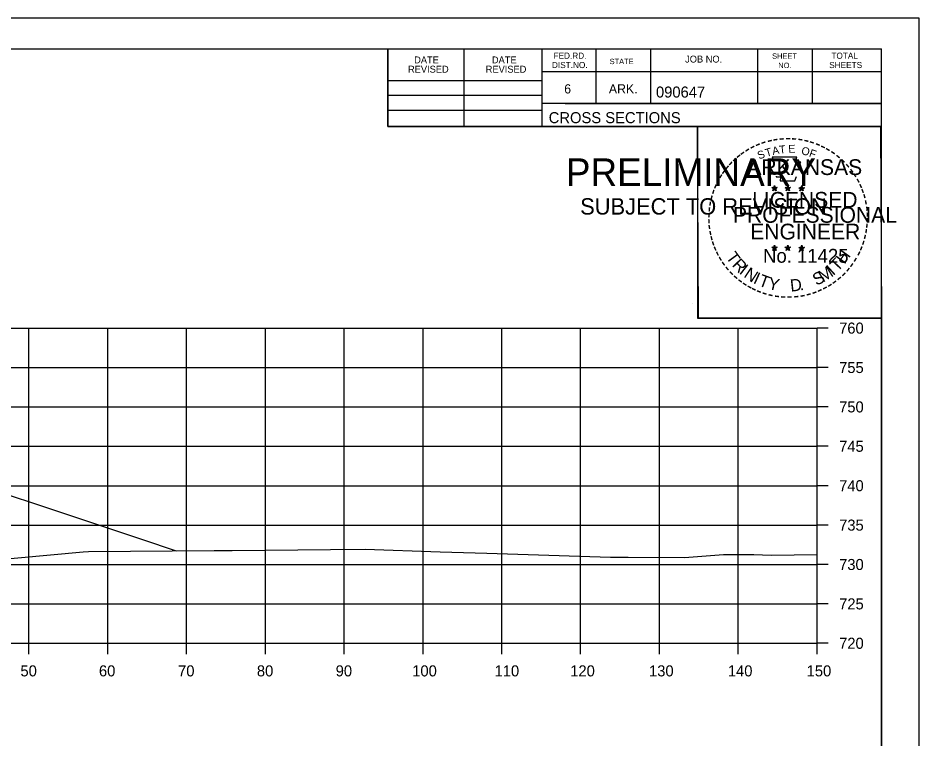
# Model space of a CAD drawing. Extents: x 1202951 to 1376887, y 378065 to 728038.
# Drawn here: x 1370165.3 to 1370279.6, y 380806.7 to 380898.2 of the extents above; entities that cross this region are included whole.
import ezdxf

# ---------------------------------------------------------------- set-up
doc = ezdxf.new("R2010")
doc.units = 0
for name, color, linetype in [('R_Axis', 7, 'Continuous'), ('R_Axis Annot', 7, 'Continuous'), ('R_Exist Surface', 7, 'Continuous'), ('R_Grid', 7, 'Continuous'), ('R_No Plot', 7, 'Continuous')]:
    doc.layers.add(name, color=color, linetype=linetype)

msp = doc.modelspace()

# ---------------------------------------------------------------- linework, layer by layer
at = {"layer": 'R_Axis'}
for p, q in [((1370266.7, 380818.86), (1370266.7, 380858.86)), ((1370268.1, 380858.86), (1370266.7, 380858.86)), ((1370268.1, 380853.86), (1370266.7, 380853.86)), ((1370268.1, 380848.86), (1370266.7, 380848.86)), ((1370268.1, 380843.86), (1370266.7, 380843.86)), ((1370268.1, 380838.86), (1370266.7, 380838.86)), ((1370268.1, 380833.86), (1370266.7, 380833.86)), ((1370268.1, 380828.86), (1370266.7, 380828.86)), ((1370268.1, 380823.86), (1370266.7, 380823.86)), ((1369966.7, 380818.86), (1370266.7, 380818.86)), ((1370166.7, 380817.46), (1370166.7, 380818.86)), ((1370176.7, 380817.46), (1370176.7, 380818.86)), ((1370186.7, 380817.46), (1370186.7, 380818.86)), ((1370196.7, 380817.46), (1370196.7, 380818.86)), ((1370206.7, 380817.46), (1370206.7, 380818.86)), ((1370216.7, 380817.46), (1370216.7, 380818.86)), ((1370226.7, 380817.46), (1370226.7, 380818.86)), ((1370236.7, 380817.46), (1370236.7, 380818.86)), ((1370246.7, 380817.46), (1370246.7, 380818.86)), ((1370256.7, 380817.46), (1370256.7, 380818.86)), ((1370266.7, 380817.46), (1370266.7, 380818.86)), ((1370268.1, 380818.86), (1370266.7, 380818.86))]:
    msp.add_line(p, q, dxfattribs=at)
at = {"layer": 'R_Exist Surface'}
for points in [[(1370053.52, 380832.43), (1370082.7, 380842.15), (1370090.98, 380843.53), (1370096.7, 380844.49), (1370104.7, 380844.81), (1370116.7, 380845.05), (1370128.7, 380844.81), (1370136.7, 380844.49), (1370142.43, 380843.53), (1370150.7, 380842.15), (1370180.96, 380832.07), (1370185.38, 380830.59)], [(1370161.1, 380829.32), (1370173.57, 380830.47), (1370174.27, 380830.49), (1370190.21, 380830.64), (1370192.47, 380830.65), (1370204.96, 380830.77), (1370209.37, 380830.79), (1370218.87, 380830.47), (1370224.82, 380830.3), (1370228.74, 380830.18), (1370240.48, 380829.77), (1370242.75, 380829.78), (1370249.88, 380829.73), (1370254.81, 380830.12), (1370258.68, 380830.13), (1370260.87, 380830.03), (1370266.7, 380830.11)]]:
    msp.add_lwpolyline(points, dxfattribs=at)
at = {"layer": 'R_Grid'}
for p, q in [((1369966.7, 380858.86), (1370266.7, 380858.86)), ((1370166.7, 380818.86), (1370166.7, 380858.86)), ((1370176.7, 380818.86), (1370176.7, 380858.86)), ((1370186.7, 380818.86), (1370186.7, 380858.86)), ((1370196.7, 380818.86), (1370196.7, 380858.86)), ((1370206.7, 380818.86), (1370206.7, 380858.86)), ((1370216.7, 380818.86), (1370216.7, 380858.86)), ((1370226.7, 380818.86), (1370226.7, 380858.86)), ((1370236.7, 380818.86), (1370236.7, 380858.86)), ((1370246.7, 380818.86), (1370246.7, 380858.86)), ((1370256.7, 380818.86), (1370256.7, 380858.86)), ((1370266.7, 380818.86), (1370266.7, 380858.86)), ((1369966.7, 380853.86), (1370266.7, 380853.86)), ((1369966.7, 380848.86), (1370266.7, 380848.86)), ((1369966.7, 380843.86), (1370266.7, 380843.86)), ((1369966.7, 380838.86), (1370266.7, 380838.86)), ((1369966.7, 380833.86), (1370266.7, 380833.86)), ((1369966.7, 380828.86), (1370266.7, 380828.86)), ((1369966.7, 380823.86), (1370266.7, 380823.86)), ((1369966.7, 380818.86), (1370266.7, 380818.86))]:
    msp.add_line(p, q, dxfattribs=at)
at = {"layer": 'R_No Plot'}
for p, q in [((1369946.3, 380898.22), (1370279.63, 380898.22)), ((1369958.7, 380894.32), (1370274.88, 380894.32)), ((1370212.24, 380884.44), (1370212.24, 380894.32)), ((1370221.92, 380884.44), (1370221.92, 380894.32)), ((1370231.78, 380894.32), (1370231.78, 380884.44)), ((1370238.62, 380894.32), (1370238.62, 380887.38)), ((1370245.56, 380894.32), (1370245.56, 380887.38)), ((1370259.14, 380894.32), (1370259.14, 380887.38)), ((1370266.08, 380894.32), (1370266.08, 380887.38)), ((1370274.88, 380688.86), (1370274.88, 380894.32)), ((1370274.88, 380891.38), (1370231.78, 380891.38)), ((1370274.88, 380891.4), (1370274.88, 380891.4)), ((1370212.24, 380890.3), (1370231.78, 380890.3)), ((1370212.24, 380888.44), (1370231.78, 380888.44)), ((1370274.88, 380887.38), (1370231.78, 380887.38)), ((1370234.74, 380887.38), (1370274.88, 380887.38)), ((1370212.24, 380886.5), (1370231.78, 380886.5)), ((1370274.88, 380884.44), (1370212.24, 380884.44)), ((1370261.32, 380876.95), (1370261.28, 380876.7)), ((1370261.32, 380876.58), (1370261.32, 380876.95)), ((1370261.32, 380876.95), (1370261.37, 380876.7)), ((1370262.99, 380876.95), (1370262.95, 380876.7)), ((1370262.99, 380876.58), (1370262.99, 380876.95)), ((1370262.99, 380876.95), (1370263.04, 380876.7)), ((1370264.75, 380876.94), (1370264.71, 380876.69)), ((1370264.75, 380876.57), (1370264.75, 380876.94)), ((1370264.75, 380876.94), (1370264.8, 380876.69)), ((1370260.97, 380876.7), (1370261.32, 380876.58)), ((1370260.97, 380876.7), (1370261.22, 380876.65)), ((1370260.97, 380876.7), (1370261.2, 380876.57)), ((1370261.1, 380876.29), (1370261.32, 380876.58)), ((1370261.1, 380876.29), (1370261.23, 380876.53)), ((1370261.1, 380876.29), (1370261.31, 380876.5)), ((1370261.53, 380876.29), (1370261.31, 380876.5)), ((1370261.66, 380876.7), (1370261.32, 380876.58)), ((1370261.53, 380876.29), (1370261.32, 380876.58)), ((1370261.66, 380876.7), (1370261.38, 380876.65)), ((1370261.53, 380876.29), (1370261.39, 380876.58)), ((1370261.66, 380876.7), (1370261.46, 380876.59)), ((1370262.64, 380876.7), (1370262.99, 380876.58)), ((1370262.64, 380876.7), (1370262.89, 380876.65)), ((1370262.64, 380876.7), (1370262.87, 380876.57)), ((1370262.77, 380876.29), (1370262.99, 380876.58)), ((1370262.77, 380876.29), (1370262.9, 380876.53)), ((1370262.77, 380876.29), (1370262.98, 380876.5)), ((1370263.2, 380876.29), (1370262.98, 380876.5)), ((1370263.33, 380876.7), (1370262.99, 380876.58)), ((1370263.2, 380876.29), (1370262.99, 380876.58)), ((1370263.33, 380876.7), (1370263.05, 380876.65)), ((1370263.2, 380876.29), (1370263.06, 380876.58)), ((1370263.33, 380876.7), (1370263.13, 380876.59)), ((1370264.4, 380876.68), (1370264.75, 380876.57)), ((1370264.4, 380876.68), (1370264.65, 380876.64)), ((1370264.4, 380876.68), (1370264.64, 380876.56)), ((1370264.53, 380876.28), (1370264.75, 380876.57)), ((1370264.53, 380876.28), (1370264.66, 380876.52)), ((1370264.53, 380876.28), (1370264.75, 380876.49)), ((1370265.1, 380876.68), (1370264.75, 380876.57)), ((1370264.96, 380876.28), (1370264.75, 380876.57)), ((1370264.96, 380876.28), (1370264.75, 380876.49)), ((1370265.1, 380876.68), (1370264.81, 380876.63)), ((1370264.96, 380876.28), (1370264.83, 380876.57)), ((1370265.1, 380876.68), (1370264.89, 380876.58)), ((1370260.96, 380869.12), (1370261.31, 380869.01)), ((1370260.96, 380869.12), (1370261.22, 380869.08)), ((1370260.96, 380869.12), (1370261.2, 380869)), ((1370261.1, 380868.71), (1370261.31, 380869.01)), ((1370261.1, 380868.71), (1370261.22, 380868.96)), ((1370261.1, 380868.71), (1370261.31, 380868.93)), ((1370261.31, 380869.38), (1370261.27, 380869.12)), ((1370261.31, 380869.01), (1370261.31, 380869.38)), ((1370261.31, 380869.38), (1370261.36, 380869.13)), ((1370261.66, 380869.12), (1370261.31, 380869.01)), ((1370261.53, 380868.71), (1370261.31, 380869.01)), ((1370261.53, 380868.71), (1370261.31, 380868.93)), ((1370261.66, 380869.12), (1370261.37, 380869.07)), ((1370261.53, 380868.71), (1370261.39, 380869.01)), ((1370261.66, 380869.12), (1370261.46, 380869.02)), ((1370262.63, 380869.12), (1370262.98, 380869.01)), ((1370262.63, 380869.12), (1370262.89, 380869.08)), ((1370262.63, 380869.12), (1370262.87, 380869)), ((1370262.77, 380868.71), (1370262.98, 380869.01)), ((1370262.77, 380868.71), (1370262.89, 380868.96)), ((1370262.77, 380868.71), (1370262.98, 380868.93)), ((1370262.98, 380869.38), (1370262.94, 380869.12)), ((1370262.98, 380869.01), (1370262.98, 380869.38)), ((1370262.98, 380869.38), (1370263.03, 380869.13)), ((1370263.33, 380869.12), (1370262.98, 380869.01)), ((1370263.19, 380868.71), (1370262.98, 380869.01)), ((1370263.19, 380868.71), (1370262.98, 380868.93)), ((1370263.33, 380869.12), (1370263.04, 380869.07)), ((1370263.19, 380868.71), (1370263.06, 380869.01)), ((1370263.33, 380869.12), (1370263.12, 380869.02)), ((1370264.4, 380869.11), (1370264.75, 380869)), ((1370264.4, 380869.11), (1370264.65, 380869.07)), ((1370264.4, 380869.11), (1370264.64, 380868.99)), ((1370264.53, 380868.7), (1370264.75, 380869)), ((1370264.53, 380868.7), (1370264.66, 380868.95)), ((1370264.53, 380868.7), (1370264.75, 380868.92)), ((1370264.75, 380869.37), (1370264.71, 380869.11)), ((1370264.75, 380869), (1370264.75, 380869.37)), ((1370264.75, 380869.37), (1370264.8, 380869.12)), ((1370265.1, 380869.11), (1370264.75, 380869)), ((1370264.96, 380868.7), (1370264.75, 380869)), ((1370264.96, 380868.7), (1370264.75, 380868.92)), ((1370265.1, 380869.11), (1370264.81, 380869.06)), ((1370264.96, 380868.7), (1370264.82, 380869)), ((1370265.1, 380869.11), (1370264.89, 380869.01)), ((1370250.92, 380861.99), (1370250.92, 380861.99))]:
    msp.add_line(p, q, dxfattribs=at)
for points in [[(1369946.29, 380898.22), (1370279.63, 380898.22), (1370279.63, 380684.88), (1369946.29, 380684.88)], [(1370192.62, 380894.32), (1370212.24, 380894.32), (1370212.24, 380884.44), (1370228.35, 380884.44), (1370251.55, 380884.44), (1370251.55, 380860.11), (1370274.88, 380860.11), (1370274.88, 380688.86), (1369958.7, 380688.86), (1369958.7, 380894.32)], [(1370251.55, 380884.44), (1370274.76, 380884.44), (1370274.88, 380860.11), (1370251.67, 380860.11)]]:
    msp.add_lwpolyline(points, close=True, dxfattribs=at)
for points in [[(1370261.01, 380880.57), (1370261.28, 380879.75)], [(1370264.52, 380879.65), (1370264.66, 380879.94), (1370263.98, 380879.91), (1370264.12, 380880.57), (1370261.01, 380880.57)], [(1370261.5, 380878.15), (1370261.5, 380878.06), (1370262.06, 380878.04), (1370262.01, 380877.57), (1370263.88, 380877.57), (1370264.08, 380878.11)], [(1370261.32, 380876.95), (1370261.53, 380876.29), (1370260.97, 380876.7), (1370261.66, 380876.7), (1370261.1, 380876.29), (1370261.32, 380876.95)], [(1370262.99, 380876.95), (1370263.2, 380876.29), (1370262.64, 380876.7), (1370263.33, 380876.7), (1370262.77, 380876.29), (1370262.99, 380876.95)], [(1370264.75, 380876.94), (1370264.96, 380876.28), (1370264.4, 380876.68), (1370265.1, 380876.68), (1370264.53, 380876.28), (1370264.75, 380876.94)], [(1370261.31, 380869.38), (1370261.53, 380868.71), (1370260.96, 380869.12), (1370261.66, 380869.12), (1370261.1, 380868.71), (1370261.31, 380869.38)], [(1370262.98, 380869.38), (1370263.19, 380868.71), (1370262.63, 380869.12), (1370263.33, 380869.12), (1370262.77, 380868.71), (1370262.98, 380869.38)], [(1370264.75, 380869.37), (1370264.96, 380868.7), (1370264.4, 380869.11), (1370265.1, 380869.11), (1370264.53, 380868.7), (1370264.75, 380869.37)]]:
    msp.add_lwpolyline(points, dxfattribs=at)
for centre, radius in [((1370261.32, 380876.58), 0.172), ((1370261.32, 380876.58), 0.145), ((1370261.32, 380876.58), 0.116), ((1370261.32, 380876.58), 0.0991), ((1370261.32, 380876.58), 0.0747), ((1370261.32, 380876.58), 0.0495), ((1370261.32, 380876.58), 0.0296), ((1370262.99, 380876.58), 0.172), ((1370262.99, 380876.58), 0.145), ((1370262.99, 380876.58), 0.116), ((1370262.99, 380876.58), 0.0991), ((1370262.99, 380876.58), 0.0747), ((1370262.99, 380876.58), 0.0495), ((1370262.99, 380876.58), 0.0296), ((1370264.75, 380876.57), 0.172), ((1370264.75, 380876.57), 0.145), ((1370264.75, 380876.57), 0.116), ((1370264.75, 380876.57), 0.0991), ((1370264.75, 380876.57), 0.0747), ((1370264.75, 380876.57), 0.0495), ((1370264.75, 380876.57), 0.0296), ((1370261.31, 380869.01), 0.172), ((1370261.31, 380869.01), 0.145), ((1370261.31, 380869.01), 0.116), ((1370261.31, 380869.01), 0.0991), ((1370261.31, 380869.01), 0.0747), ((1370261.31, 380869.01), 0.0495), ((1370261.31, 380869.01), 0.0296), ((1370262.98, 380869.01), 0.172), ((1370262.98, 380869.01), 0.145), ((1370262.98, 380869.01), 0.116), ((1370262.98, 380869.01), 0.0991), ((1370262.98, 380869.01), 0.0747), ((1370262.98, 380869.01), 0.0495), ((1370262.98, 380869.01), 0.0296), ((1370264.75, 380869), 0.172), ((1370264.75, 380869), 0.145), ((1370264.75, 380869), 0.116), ((1370264.75, 380869), 0.0991), ((1370264.75, 380869), 0.0747), ((1370264.75, 380869), 0.0495), ((1370264.75, 380869), 0.0296)]:
    msp.add_circle(centre, radius, dxfattribs=at)

# ---------------------------------------------------------------- texts
at = {"layer": 'R_Axis Annot'}
for s, p in [('760', (1370269.5, 380858.16)), ('755', (1370269.5, 380853.16)), ('750', (1370269.5, 380848.16)), ('745', (1370269.5, 380843.16)), ('740', (1370269.5, 380838.16)), ('735', (1370269.5, 380833.16)), ('730', (1370269.5, 380828.16)), ('725', (1370269.5, 380823.16)), ('720', (1370269.5, 380818.16)), ('50', (1370165.62, 380814.66)), ('60', (1370175.58, 380814.66)), ('70', (1370185.62, 380814.66)), ('80', (1370195.62, 380814.66)), ('90', (1370205.62, 380814.66)), ('100', (1370215.33, 380814.66)), ('110', (1370225.78, 380814.66)), ('120', (1370235.38, 380814.66)), ('130', (1370245.38, 380814.66)), ('140', (1370255.38, 380814.66)), ('150', (1370265.38, 380814.66))]:
    msp.add_text(s, height=1.4, dxfattribs=at).set_placement(p)
at = {"layer": 'R_No Plot'}
for s, height, rotation, p in [('DATE', 0.879, 360, (1370215.58, 380892.46)), ('DATE', 0.879, 360, (1370225.44, 380892.46)), ('FED.RD.', 0.782, 360, (1370233.26, 380893.04)), ('STATE', 0.684, 360, (1370240.38, 380892.36)), ('JOB NO.', 0.879, 360, (1370249.96, 380892.56)), ('SHEET', 0.684, 360, (1370261, 380893.04)), ('TOTAL', 0.782, 360, (1370268.52, 380893.04)), ('REVISED', 0.879, 360, (1370214.8, 380891.28)), ('REVISED', 0.879, 360, (1370224.66, 380891.28)), ('DIST.NO.', 0.782, 360, (1370233.06, 380891.86)), ('NO.', 0.684, 360, (1370261.78, 380891.86)), ('SHEETS', 0.782, 360, (1370268.24, 380891.86)), ('6', 1.17, 360, (1370234.62, 380888.64)), ('ARK.', 1.172, 360, (1370240.28, 380888.64)), ('090647', 1.4, 360, (1370246.26, 380888.12)), ('CROSS SECTIONS', 1.4, 360, (1370232.65, 380884.87)), ('-', 1.6, 13.6301, (1370260.51, 380881.94)), ('-', 1.6, 10.2193, (1370261.18, 380882.1)), ('-', 1.6, 5.8968, (1370261.91, 380882.21)), ('-', 1.6, 0.1862, (1370262.68, 380882.29)), ('-', 1.6, 357.743, (1370263.41, 380882.27)), ('-', 1.6, 352.1617, (1370264.15, 380882.22)), ('-', 1.6, 347.2049, (1370264.87, 380882.1)), ('-', 1.6, 34.0636, (1370257.89, 380880.74)), ('-', 1.6, 28.7918, (1370258.49, 380881.11)), ('-', 1.6, 24.3072, (1370259.12, 380881.43)), ('-', 1.6, 19.1761, (1370259.76, 380881.7)), ('T', 1, 16.4036, (1370260.28, 380880.58)), ('A', 1, 11.2132, (1370261.1, 380880.83)), ('T', 1, 6.0228, (1370261.95, 380881)), ('E', 1, 0.8323, (1370263.06, 380881.11)), ('O', 1, 350.4515, (1370264.66, 380880.9)), ('F', 1, 340.0707, (1370265.61, 380880.67)), ('-', 1.6, 342.3362, (1370265.51, 380881.95)), ('-', 1.6, 337.8551, (1370266.24, 380881.72)), ('-', 1.6, 334.1211, (1370266.87, 380881.45)), ('-', 1.6, 329.6409, (1370267.45, 380881.17)), ('PRELIMINARY', 3.5, 360, (1370234.83, 380876.9)), ('-', 1.6, 42.9622, (1370256.4, 380879.55)), ('-', 1.6, 38.9507, (1370256.84, 380879.97)), ('-', 1.6, 36.2317, (1370257.31, 380880.35)), ('S', 1, 21.594, (1370259.36, 380880.25)), ('-', 1.6, 325.8627, (1370268.09, 380880.81)), ('-', 1.6, 320.5297, (1370268.7, 380880.38)), ('-', 1.6, 50.6142, (1370255.55, 380878.59)), ('-', 1.6, 48.423, (1370255.96, 380879.08)), ('ARKANSAS', 2, 360, (1370257.86, 380878.29)), ('-', 1.6, 315.5786, (1370269.3, 380879.9)), ('-', 1.6, 309.8797, (1370269.87, 380879.35)), ('DWB', 0.01, 360, (1370235.58, 380878.75)), ('-', 1.6, 58.0706, (1370254.82, 380877.5)), ('-', 1.6, 54.2325, (1370255.14, 380878.02)), ('-', 1.6, 306.6522, (1370270.4, 380878.74)), ('-', 1.4, 303.6753, (1370270.88, 380878.18)), ('-', 1.6, 67.7743, (1370254.24, 380876.27)), ('-', 1.6, 62.8713, (1370254.5, 380876.88)), ('-', 1.6, 299.6684, (1370271.2, 380877.57)), ('-', 1.6, 294.6628, (1370271.53, 380876.96)), ('-', 1.6, 72.3945, (1370254.02, 380875.64)), ('LICENSED', 2, 360, (1370258.46, 380874.14)), ('DWB', 0.01, 360, (1370261.3, 380876.58)), ('DWB', 0.01, 360, (1370262.97, 380876.58)), ('DWB', 0.01, 360, (1370264.74, 380876.57)), ('-', 1.6, 290.5728, (1370271.78, 380876.38)), ('-', 1.6, 285.1233, (1370272.02, 380875.8)), ('SUBJECT TO REVISION', 2.0751, 360, (1370236.64, 380873.27)), ('-', 1.6, 81.2013, (1370253.7, 380874.21)), ('-', 1.6, 75.461, (1370253.83, 380874.93)), ('-', 1.6, 280.5493, (1370272.22, 380875.06)), ('-', 1.6, 85.1863, (1370253.62, 380873.52)), ('PROFESSIONAL', 2, 360, (1370256.03, 380872.23)), ('-', 1.6, 276.5962, (1370272.38, 380874.29)), ('-', 1.6, 274.3301, (1370272.44, 380873.57)), ('-', 1.6, 94.1959, (1370253.63, 380872.1)), ('-', 1.6, 89.0622, (1370253.59, 380872.82)), ('-', 1.6, 269.9407, (1370272.47, 380872.94)), ('-', 1.6, 98.9479, (1370253.7, 380871.43)), ('-', 1.6, 101.7149, (1370253.84, 380870.7)), ('ENGINEER', 2, 360, (1370258.22, 380870.11)), ('-', 1.6, 260.9953, (1370272.38, 380871.62)), ('-', 1.6, 263.5172, (1370272.45, 380872.27)), ('-', 1.6, 105.4578, (1370254, 380870.1)), ('-', 1.6, 255.7626, (1370272.27, 380870.94)), ('-', 1.6, 109.0874, (1370254.21, 380869.47)), ('-', 1.6, 114.0643, (1370254.47, 380868.88)), ('No. 11425', 1.757, 360, (1370259.85, 380867.16)), ('DWB', 0.01, 360, (1370261.3, 380869.01)), ('DWB', 0.01, 360, (1370262.97, 380869.01)), ('DWB', 0.01, 360, (1370264.74, 380869)), ('-', 1.6, 247.8887, (1370271.87, 380869.54)), ('-', 1.6, 252.8681, (1370272.09, 380870.22)), ('-', 1.6, 115.7289, (1370254.77, 380868.26)), ('-', 1.6, 120.4471, (1370255.13, 380867.67)), ('T', 1.54, 306.0406, (1370255.07, 380867.85)), ('T', 1.54, 46.6444, (1370269.3, 380865.94)), ('H', 1.54, 54.6088, (1370270.19, 380866.89)), ('-', 1.6, 239.0712, (1370271.21, 380868.16)), ('-', 1.6, 244.6197, (1370271.61, 380868.92)), ('-', 1.6, 125.8934, (1370255.53, 380867.11)), ('-', 1.6, 130.7181, (1370255.99, 380866.56)), ('R', 1.54, 314.005, (1370255.83, 380866.8)), ('I', 1.54, 321.9694, (1370256.73, 380865.87)), ('M', 1.54, 32.6563, (1370267.46, 380864.62)), ('I', 1.54, 42.1136, (1370268.74, 380865.46)), ('-', 1.6, 233.8452, (1370270.81, 380867.51)), ('-', 1.6, 134.2238, (1370256.51, 380866.01)), ('-', 1.6, 138.9338, (1370257.04, 380865.55)), ('N', 1.54, 326.5002, (1370257.3, 380865.4)), ('I', 1.54, 335.3603, (1370258.51, 380864.61)), ('T', 1.54, 339.8912, (1370259.17, 380864.29)), ('S', 1.54, 26.9312, (1370266.62, 380864.21)), ('-', 1.6, 225.7653, (1370269.9, 380866.38)), ('-', 1.6, 231.2538, (1370270.38, 380866.94)), ('-', 1.6, 144.6463, (1370257.59, 380865.14)), ('-', 1.6, 148.0898, (1370258.15, 380864.77)), ('Y', 1.54, 347.8556, (1370260.39, 380863.84)), ('D', 1.54, 6.3969, (1370263.37, 380863.48)), ('-', 1.6, 212.2491, (1370268.3, 380865.01)), ('-', 1.6, 215.7363, (1370268.83, 380865.4)), ('-', 1.6, 221.0851, (1370269.38, 380865.87)), ('-', 1.6, 151.5704, (1370258.73, 380864.45)), ('-', 1.6, 154.6002, (1370259.25, 380864.2)), ('-', 1.6, 158.5612, (1370259.88, 380863.95)), ('-', 1.6, 162.7983, (1370260.57, 380863.73)), ('.', 1.54, 13.7642, (1370264.56, 380863.61)), ('-', 1.6, 195.4743, (1370265.82, 380863.83)), ('-', 1.6, 200.7184, (1370266.5, 380864.07)), ('-', 1.6, 204.2516, (1370267.11, 380864.35)), ('-', 1.6, 207.3568, (1370267.74, 380864.67)), ('-', 1.6, 167.5555, (1370261.28, 380863.57)), ('-', 1.6, 173.1155, (1370262.05, 380863.46)), ('-', 1.6, 176.5183, (1370262.8, 380863.41)), ('-', 1.6, 181.5918, (1370263.54, 380863.43)), ('-', 1.6, 185.8167, (1370264.35, 380863.5)), ('-', 1.6, 191.2858, (1370265.09, 380863.63))]:
    msp.add_text(s, height=height, rotation=rotation, dxfattribs=at).set_placement(p)

doc.saveas('drawing.dxf')
